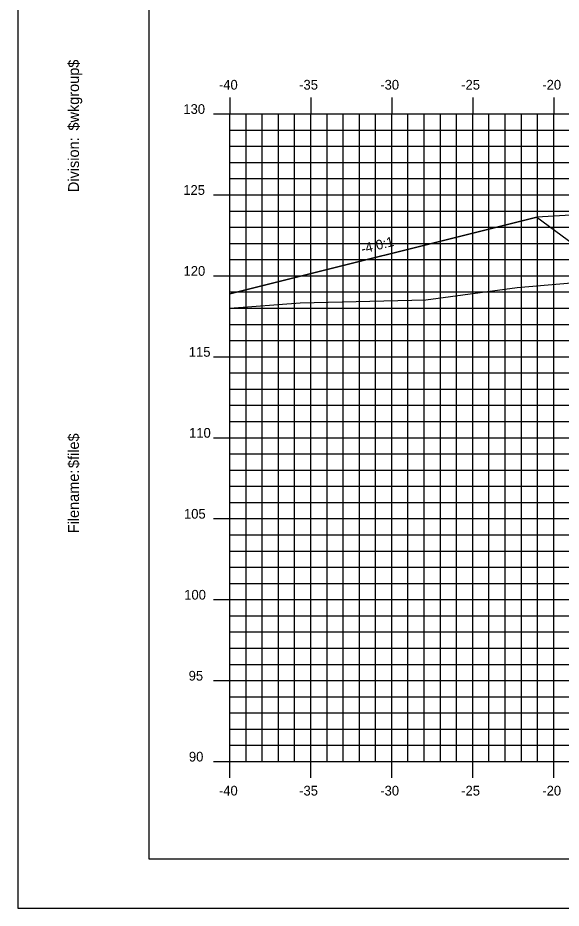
# Model space of a CAD drawing. Extents: x 850598 to 870284, y 366541 to 366651.
# Drawn here: x 863016.2 to 863049.7, y 366541.2 to 366596.2 of the extents above; entities that cross this region are included whole.
import ezdxf

# ---------------------------------------------------------------- set-up
doc = ezdxf.new("R2010")
doc.units = 0
for name, color, linetype in [('ANNOTATION', 7, 'Continuous'), ('BORDER', 7, 'Continuous'), ('D_Roadway_Berm', 7, 'Continuous'), ('D_Roadway_Centerline', 7, 'Continuous'), ('D_Roadway_SlopeLines', 7, 'Continuous'), ('H_V ANNOTATION', 7, 'Continuous'), ('MAJOR', 7, 'Continuous'), ('MINOR', 7, 'Continuous'), ('PLOT BOUNDARY', 7, 'Continuous'), ('S_Roadway_Centerline', 7, 'Continuous')]:
    doc.layers.add(name, color=color, linetype=linetype)

msp = doc.modelspace()

# ---------------------------------------------------------------- linework, layer by layer
at = {"layer": 'BORDER'}
for p, q in [((863024.264, 366649.225), (863024.264, 366544.225)), ((863024.264, 366544.225), (863184.264, 366544.225))]:
    msp.add_line(p, q, dxfattribs=at)
at = {"layer": 'D_Roadway_Berm'}
msp.add_lwpolyline([(863051.718, 366584.053), (863048.218, 366583.843)], dxfattribs=at)
at = {"layer": 'D_Roadway_Centerline'}
msp.add_lwpolyline([(863029.263, 366579.104), (863048.218, 366583.843), (863051.263, 366581.605), (863051.718, 366584.053), (863051.809, 366584.055), (863051.887, 366584.008), (863052.257, 366583.621), (863052.263, 366583.455), (863058.263, 366583.815), (863069.263, 366584.145), (863080.263, 366584.409), (863084.263, 366584.185), (863086.263, 366584.073), (863092.343, 366582.046), (863133.103, 366568.225), (863140.936, 366565.569), (863150.798, 366562.225), (863154.798, 366562.225)], dxfattribs=at)
at = {"layer": 'D_Roadway_SlopeLines'}
msp.add_lwpolyline([(863048.218, 366583.843), (863029.263, 366579.104)], dxfattribs=at)
at = {"layer": 'MAJOR'}
for p, q in [((863029.263, 366591.227), (863029.263, 366590.225)), ((863029.263, 366591.227), (863029.263, 366590.225)), ((863034.263, 366591.227), (863034.263, 366590.225)), ((863034.263, 366591.227), (863034.263, 366590.225)), ((863039.263, 366591.227), (863039.263, 366590.225)), ((863039.263, 366591.227), (863039.263, 366590.225)), ((863044.263, 366591.227), (863044.263, 366590.225)), ((863044.263, 366591.227), (863044.263, 366590.225)), ((863049.263, 366591.227), (863049.263, 366590.225)), ((863049.263, 366591.227), (863049.263, 366590.225)), ((863028.261, 366590.225), (863029.263, 366590.225)), ((863028.261, 366590.225), (863029.263, 366590.225)), ((863029.263, 366590.225), (863169.263, 366590.225)), ((863029.263, 366550.225), (863029.263, 366590.225)), ((863029.263, 366550.225), (863029.263, 366590.225)), ((863029.263, 366590.225), (863169.263, 366590.225)), ((863029.263, 366590.225), (863169.263, 366590.225)), ((863029.263, 366550.225), (863029.263, 366590.225)), ((863029.263, 366550.225), (863029.263, 366590.225)), ((863029.263, 366590.225), (863169.263, 366590.225)), ((863034.263, 366550.225), (863034.263, 366590.225)), ((863034.263, 366550.225), (863034.263, 366590.225)), ((863039.263, 366550.225), (863039.263, 366590.225)), ((863039.263, 366550.225), (863039.263, 366590.225)), ((863044.263, 366550.225), (863044.263, 366590.225)), ((863044.263, 366550.225), (863044.263, 366590.225)), ((863049.263, 366550.225), (863049.263, 366590.225)), ((863049.263, 366550.225), (863049.263, 366590.225)), ((863028.261, 366585.225), (863029.263, 366585.225)), ((863028.261, 366585.225), (863029.263, 366585.225)), ((863029.263, 366585.225), (863169.263, 366585.225)), ((863029.263, 366585.225), (863169.263, 366585.225)), ((863028.261, 366580.225), (863029.263, 366580.225)), ((863028.261, 366580.225), (863029.263, 366580.225)), ((863029.263, 366580.225), (863169.263, 366580.225)), ((863029.263, 366580.225), (863169.263, 366580.225)), ((863028.261, 366575.225), (863029.263, 366575.225)), ((863028.261, 366575.225), (863029.263, 366575.225)), ((863029.263, 366575.225), (863169.263, 366575.225)), ((863029.263, 366575.225), (863169.263, 366575.225)), ((863028.261, 366570.225), (863029.263, 366570.225)), ((863028.261, 366570.225), (863029.263, 366570.225)), ((863029.263, 366570.225), (863169.263, 366570.225)), ((863029.263, 366570.225), (863169.263, 366570.225)), ((863028.261, 366565.225), (863029.263, 366565.225)), ((863028.261, 366565.225), (863029.263, 366565.225)), ((863029.263, 366565.225), (863169.263, 366565.225)), ((863029.263, 366565.225), (863169.263, 366565.225)), ((863028.261, 366560.225), (863029.263, 366560.225)), ((863028.261, 366560.225), (863029.263, 366560.225)), ((863029.263, 366560.225), (863169.263, 366560.225)), ((863029.263, 366560.225), (863169.263, 366560.225)), ((863028.261, 366555.225), (863029.263, 366555.225)), ((863028.261, 366555.225), (863029.263, 366555.225)), ((863029.263, 366555.225), (863169.263, 366555.225)), ((863029.263, 366555.225), (863169.263, 366555.225)), ((863028.261, 366550.225), (863029.263, 366550.225)), ((863028.261, 366550.225), (863029.263, 366550.225)), ((863029.263, 366550.225), (863169.263, 366550.225)), ((863029.263, 366550.225), (863169.263, 366550.225)), ((863029.263, 366549.223), (863029.263, 366550.225)), ((863029.263, 366550.225), (863169.263, 366550.225)), ((863029.263, 366550.225), (863169.263, 366550.225)), ((863029.263, 366549.223), (863029.263, 366550.225)), ((863034.263, 366549.223), (863034.263, 366550.225)), ((863034.263, 366549.223), (863034.263, 366550.225)), ((863039.263, 366549.223), (863039.263, 366550.225)), ((863039.263, 366549.223), (863039.263, 366550.225)), ((863044.263, 366549.223), (863044.263, 366550.225)), ((863044.263, 366549.223), (863044.263, 366550.225)), ((863049.263, 366549.223), (863049.263, 366550.225)), ((863049.263, 366549.223), (863049.263, 366550.225))]:
    msp.add_line(p, q, dxfattribs=at)
at = {"layer": 'MINOR'}
for p, q in [((863030.263, 366550.225), (863030.263, 366590.225)), ((863030.263, 366550.225), (863030.263, 366590.225)), ((863031.263, 366550.225), (863031.263, 366590.225)), ((863031.263, 366550.225), (863031.263, 366590.225)), ((863032.263, 366550.225), (863032.263, 366590.225)), ((863032.263, 366550.225), (863032.263, 366590.225)), ((863033.263, 366550.225), (863033.263, 366590.225)), ((863033.263, 366550.225), (863033.263, 366590.225)), ((863035.263, 366550.225), (863035.263, 366590.225)), ((863035.263, 366550.225), (863035.263, 366590.225)), ((863036.263, 366550.225), (863036.263, 366590.225)), ((863036.263, 366550.225), (863036.263, 366590.225)), ((863037.263, 366550.225), (863037.263, 366590.225)), ((863037.263, 366550.225), (863037.263, 366590.225)), ((863038.263, 366550.225), (863038.263, 366590.225)), ((863038.263, 366550.225), (863038.263, 366590.225)), ((863040.263, 366550.225), (863040.263, 366590.225)), ((863040.263, 366550.225), (863040.263, 366590.225)), ((863041.263, 366550.225), (863041.263, 366590.225)), ((863041.263, 366550.225), (863041.263, 366590.225)), ((863042.263, 366550.225), (863042.263, 366590.225)), ((863042.263, 366550.225), (863042.263, 366590.225)), ((863043.263, 366550.225), (863043.263, 366590.225)), ((863043.263, 366550.225), (863043.263, 366590.225)), ((863045.263, 366550.225), (863045.263, 366590.225)), ((863045.263, 366550.225), (863045.263, 366590.225)), ((863046.263, 366550.225), (863046.263, 366590.225)), ((863046.263, 366550.225), (863046.263, 366590.225)), ((863047.263, 366550.225), (863047.263, 366590.225)), ((863047.263, 366550.225), (863047.263, 366590.225)), ((863048.263, 366550.225), (863048.263, 366590.225)), ((863048.263, 366550.225), (863048.263, 366590.225)), ((863029.263, 366589.225), (863169.263, 366589.225)), ((863029.263, 366589.225), (863030.265, 366589.225)), ((863029.263, 366589.225), (863169.263, 366589.225)), ((863029.263, 366589.225), (863030.265, 366589.225)), ((863029.263, 366588.225), (863169.263, 366588.225)), ((863029.263, 366588.225), (863030.265, 366588.225)), ((863029.263, 366588.225), (863169.263, 366588.225)), ((863029.263, 366588.225), (863030.265, 366588.225)), ((863029.263, 366587.225), (863169.263, 366587.225)), ((863029.263, 366587.225), (863030.265, 366587.225)), ((863029.263, 366587.225), (863169.263, 366587.225)), ((863029.263, 366587.225), (863030.265, 366587.225)), ((863029.263, 366586.225), (863169.263, 366586.225)), ((863029.263, 366586.225), (863030.265, 366586.225)), ((863029.263, 366586.225), (863169.263, 366586.225)), ((863029.263, 366586.225), (863030.265, 366586.225)), ((863029.263, 366584.225), (863169.263, 366584.225)), ((863029.263, 366584.225), (863030.265, 366584.225)), ((863029.263, 366584.225), (863169.263, 366584.225)), ((863029.263, 366584.225), (863030.265, 366584.225)), ((863029.263, 366583.225), (863169.263, 366583.225)), ((863029.263, 366583.225), (863030.265, 366583.225)), ((863029.263, 366583.225), (863169.263, 366583.225)), ((863029.263, 366583.225), (863030.265, 366583.225)), ((863029.263, 366582.225), (863169.263, 366582.225)), ((863029.263, 366582.225), (863030.265, 366582.225)), ((863029.263, 366582.225), (863169.263, 366582.225)), ((863029.263, 366582.225), (863030.265, 366582.225)), ((863029.263, 366581.225), (863169.263, 366581.225)), ((863029.263, 366581.225), (863030.265, 366581.225)), ((863029.263, 366581.225), (863169.263, 366581.225)), ((863029.263, 366581.225), (863030.265, 366581.225)), ((863029.263, 366579.225), (863169.263, 366579.225)), ((863029.263, 366579.225), (863030.265, 366579.225)), ((863029.263, 366579.225), (863169.263, 366579.225)), ((863029.263, 366579.225), (863030.265, 366579.225)), ((863029.263, 366578.225), (863169.263, 366578.225)), ((863029.263, 366578.225), (863030.265, 366578.225)), ((863029.263, 366578.225), (863169.263, 366578.225)), ((863029.263, 366578.225), (863030.265, 366578.225)), ((863029.263, 366577.225), (863169.263, 366577.225)), ((863029.263, 366577.225), (863030.265, 366577.225)), ((863029.263, 366577.225), (863169.263, 366577.225)), ((863029.263, 366577.225), (863030.265, 366577.225)), ((863029.263, 366576.225), (863169.263, 366576.225)), ((863029.263, 366576.225), (863030.265, 366576.225)), ((863029.263, 366576.225), (863169.263, 366576.225)), ((863029.263, 366576.225), (863030.265, 366576.225)), ((863029.263, 366574.225), (863169.263, 366574.225)), ((863029.263, 366574.225), (863030.265, 366574.225)), ((863029.263, 366574.225), (863169.263, 366574.225)), ((863029.263, 366574.225), (863030.265, 366574.225)), ((863029.263, 366573.225), (863169.263, 366573.225)), ((863029.263, 366573.225), (863030.265, 366573.225)), ((863029.263, 366573.225), (863169.263, 366573.225)), ((863029.263, 366573.225), (863030.265, 366573.225)), ((863029.263, 366572.225), (863169.263, 366572.225)), ((863029.263, 366572.225), (863030.265, 366572.225)), ((863029.263, 366572.225), (863169.263, 366572.225)), ((863029.263, 366572.225), (863030.265, 366572.225)), ((863029.263, 366571.225), (863169.263, 366571.225)), ((863029.263, 366571.225), (863030.265, 366571.225)), ((863029.263, 366571.225), (863169.263, 366571.225)), ((863029.263, 366571.225), (863030.265, 366571.225)), ((863029.263, 366569.225), (863169.263, 366569.225)), ((863029.263, 366569.225), (863030.265, 366569.225)), ((863029.263, 366569.225), (863169.263, 366569.225)), ((863029.263, 366569.225), (863030.265, 366569.225)), ((863029.263, 366568.225), (863169.263, 366568.225)), ((863029.263, 366568.225), (863030.265, 366568.225)), ((863029.263, 366568.225), (863169.263, 366568.225)), ((863029.263, 366568.225), (863030.265, 366568.225)), ((863029.263, 366567.225), (863169.263, 366567.225)), ((863029.263, 366567.225), (863030.265, 366567.225)), ((863029.263, 366567.225), (863169.263, 366567.225)), ((863029.263, 366567.225), (863030.265, 366567.225)), ((863029.263, 366566.225), (863169.263, 366566.225)), ((863029.263, 366566.225), (863030.265, 366566.225)), ((863029.263, 366566.225), (863169.263, 366566.225)), ((863029.263, 366566.225), (863030.265, 366566.225)), ((863029.263, 366564.225), (863169.263, 366564.225)), ((863029.263, 366564.225), (863030.265, 366564.225)), ((863029.263, 366564.225), (863169.263, 366564.225)), ((863029.263, 366564.225), (863030.265, 366564.225)), ((863029.263, 366563.225), (863169.263, 366563.225)), ((863029.263, 366563.225), (863030.265, 366563.225)), ((863029.263, 366563.225), (863169.263, 366563.225)), ((863029.263, 366563.225), (863030.265, 366563.225)), ((863029.263, 366562.225), (863169.263, 366562.225)), ((863029.263, 366562.225), (863030.265, 366562.225)), ((863029.263, 366562.225), (863169.263, 366562.225)), ((863029.263, 366562.225), (863030.265, 366562.225)), ((863029.263, 366561.225), (863169.263, 366561.225)), ((863029.263, 366561.225), (863030.265, 366561.225)), ((863029.263, 366561.225), (863169.263, 366561.225)), ((863029.263, 366561.225), (863030.265, 366561.225)), ((863029.263, 366559.225), (863169.263, 366559.225)), ((863029.263, 366559.225), (863030.265, 366559.225)), ((863029.263, 366559.225), (863169.263, 366559.225)), ((863029.263, 366559.225), (863030.265, 366559.225)), ((863029.263, 366558.225), (863169.263, 366558.225)), ((863029.263, 366558.225), (863030.265, 366558.225)), ((863029.263, 366558.225), (863169.263, 366558.225)), ((863029.263, 366558.225), (863030.265, 366558.225)), ((863029.263, 366557.225), (863169.263, 366557.225)), ((863029.263, 366557.225), (863030.265, 366557.225)), ((863029.263, 366557.225), (863169.263, 366557.225)), ((863029.263, 366557.225), (863030.265, 366557.225)), ((863029.263, 366556.225), (863169.263, 366556.225)), ((863029.263, 366556.225), (863030.265, 366556.225)), ((863029.263, 366556.225), (863169.263, 366556.225)), ((863029.263, 366556.225), (863030.265, 366556.225)), ((863029.263, 366554.225), (863169.263, 366554.225)), ((863029.263, 366554.225), (863030.265, 366554.225)), ((863029.263, 366554.225), (863169.263, 366554.225)), ((863029.263, 366554.225), (863030.265, 366554.225)), ((863029.263, 366553.225), (863169.263, 366553.225)), ((863029.263, 366553.225), (863030.265, 366553.225)), ((863029.263, 366553.225), (863169.263, 366553.225)), ((863029.263, 366553.225), (863030.265, 366553.225)), ((863029.263, 366552.225), (863169.263, 366552.225)), ((863029.263, 366552.225), (863030.265, 366552.225)), ((863029.263, 366552.225), (863169.263, 366552.225)), ((863029.263, 366552.225), (863030.265, 366552.225)), ((863029.263, 366551.225), (863169.263, 366551.225)), ((863029.263, 366551.225), (863030.265, 366551.225)), ((863029.263, 366551.225), (863169.263, 366551.225)), ((863029.263, 366551.225), (863030.265, 366551.225))]:
    msp.add_line(p, q, dxfattribs=at)
at = {"layer": 'PLOT BOUNDARY'}
msp.add_lwpolyline([(863016.17, 366541.166), (863186.17, 366541.166), (863186.17, 366651.166), (863016.17, 366651.166)], close=True, dxfattribs=at)
at = {"layer": 'S_Roadway_Centerline'}
msp.add_lwpolyline([(863029.263, 366578.226), (863033.612, 366578.558), (863041.358, 366578.741), (863046.999, 366579.498), (863072.64, 366581.709), (863077.228, 366582.084), (863077.371, 366582.086), (863077.643, 366582.043), (863080.07, 366581.176), (863086.622, 366579.017), (863088.751, 366579.446), (863090.475, 366579.79), (863092.088, 366580.106), (863093.174, 366580.35), (863095.958, 366580.771), (863097.428, 366580.957), (863099.837, 366581.125), (863101.36, 366581.251), (863105.46, 366581.386)], dxfattribs=at)

# ---------------------------------------------------------------- texts
at = {"layer": 'ANNOTATION'}
msp.add_text('-4.0:1', height=0.6, rotation=14.0362, dxfattribs=at).set_placement((863037.448, 366581.581))
at = {"layer": 'BORDER'}
for s, p in [('$wkgroup$', (863019.949, 366589.195)), ('Division:', (863019.949, 366585.391)), ('$file$', (863019.949, 366568.351)), ('Filename:', (863019.949, 366564.324))]:
    msp.add_text(s, height=0.6696, rotation=90, dxfattribs=at).set_placement(p)
at = {"layer": 'H_V ANNOTATION'}
for s, p in [('-40', (863028.589, 366591.725)), ('-35', (863033.544, 366591.725)), ('-30', (863038.552, 366591.725)), ('-25', (863043.549, 366591.725)), ('-20', (863048.557, 366591.725)), ('130', (863026.393, 366590.225)), ('125', (863026.388, 366585.225)), ('120', (863026.404, 366580.225)), ('115', (863026.731, 366575.225)), ('110', (863026.747, 366570.225)), ('105', (863026.431, 366565.225)), ('100', (863026.447, 366560.225)), ('95', (863026.72, 366555.225)), ('90', (863026.736, 366550.225)), ('-40', (863028.589, 366548.125)), ('-35', (863033.544, 366548.125)), ('-30', (863038.552, 366548.125)), ('-25', (863043.549, 366548.125)), ('-20', (863048.557, 366548.125))]:
    msp.add_text(s, height=0.6, dxfattribs=at).set_placement(p)

doc.saveas('drawing.dxf')
